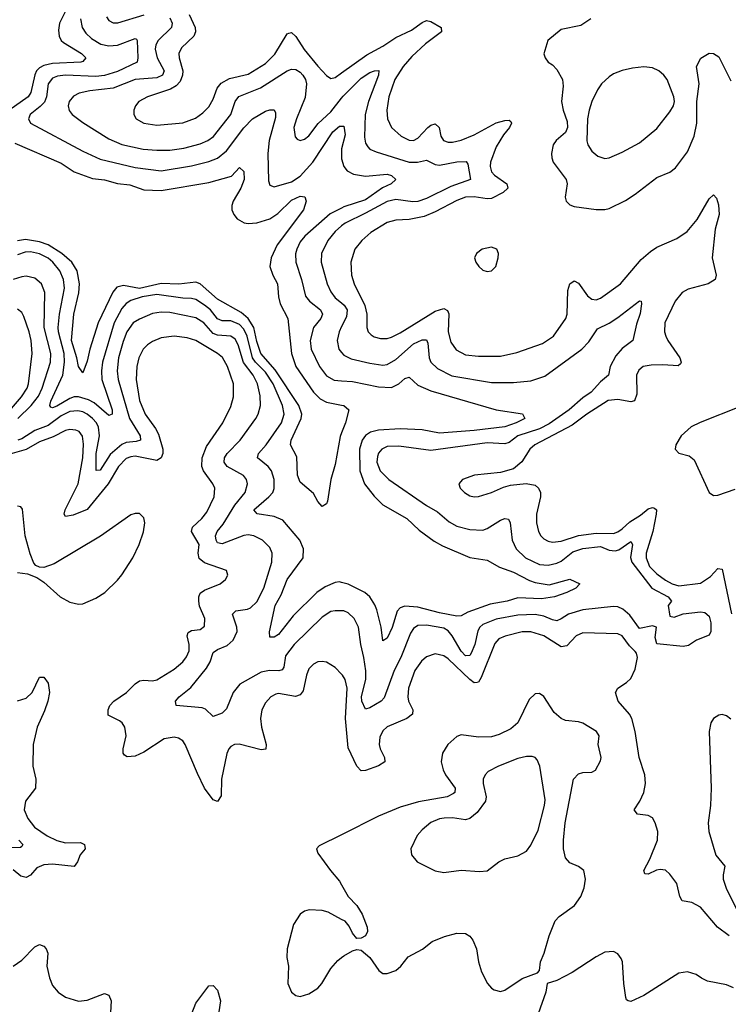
# Model space of a CAD drawing. Header units: inches. Extents: x 1954678 to 2060271, y 904822 to 1016299.
# Tile 320 of 403: x 2018520 to 2021778, y 1004215 to 1008746. Entities that reach past the tile are written whole.
import ezdxf

# ---------------------------------------------------------------- set-up
doc = ezdxf.new("R2010")
doc.units = ezdxf.units.IN
doc.header["$MEASUREMENT"] = 0
doc.layers.add('C0010', color=7, linetype='Continuous')
doc.layers.add('C0020', color=7, linetype='Continuous')

msp = doc.modelspace()

# ---------------------------------------------------------------- linework, layer by layer
at = {"layer": 'C0010', "color": 5}
for points, elevation in [([(2018741.9, 1008810), (2018702.3, 1008730), (2018697.4, 1008697.4), (2018700.7, 1008670), (2018710.1, 1008650.1), (2018720.6, 1008640.6), (2018804.5, 1008590), (2018823.5, 1008570), (2018810, 1008553.3), (2018800.7, 1008550), (2018670, 1008543.7), (2018630, 1008535.2), (2018610, 1008523.7), (2018596.9, 1008510), (2018588.6, 1008491.4), (2018571.6, 1008410), (2018558, 1008390), (2018470, 1008327.8)], 420), ([(2018799.6, 1008750), (2018807.2, 1008710), (2018823.3, 1008683.3), (2018850, 1008659), (2018893.5, 1008633.5), (2018930, 1008625.5), (2018970, 1008628), (2019050, 1008659.3), (2019056.4, 1008656.4), (2019060.2, 1008650), (2019063.4, 1008570), (2019060.2, 1008550), (2018970, 1008506.9), (2018910.3, 1008489.7), (2018870, 1008484.9), (2018730.1, 1008489.9), (2018694, 1008486), (2018670, 1008476.6), (2018651.1, 1008450), (2018643, 1008390), (2018633.2, 1008366.8), (2018613.9, 1008346.1), (2018567.3, 1008310), (2018560.2, 1008290), (2018569.2, 1008270), (2018810, 1008140.1), (2018890, 1008103.8), (2019050, 1008065.2), (2019170, 1008050.5), (2019310, 1008073.6), (2019390, 1008093), (2019430, 1008109), (2019470, 1008142.2), (2019550, 1008248.7), (2019590, 1008290.2), (2019650, 1008324.7), (2019670, 1008331), (2019690, 1008330.2), (2019696.6, 1008316.6), (2019695.9, 1008295.9), (2019666.5, 1008190), (2019660.4, 1008130), (2019664, 1008004), (2019670, 1007983.8), (2019690, 1007976.2), (2019770, 1008000.3), (2019810, 1008025.8), (2019868.1, 1008090), (2019960.2, 1008230), (2019990, 1008255.4), (2020000, 1008255.6)], 440), ([(2019210, 1008755), (2019220.6, 1008730), (2019218.4, 1008710), (2019155.8, 1008650), (2019145.7, 1008630), (2019142, 1008610), (2019151.9, 1008570), (2019184.1, 1008510), (2019175.6, 1008490), (2019150, 1008478.9), (2019050.1, 1008469.9), (2018950, 1008430.3), (2018841.8, 1008418.2), (2018792.9, 1008407.1), (2018766.9, 1008393.1), (2018747.1, 1008370), (2018742.2, 1008350), (2018747.5, 1008327.5), (2018760.2, 1008310), (2018810, 1008272.9), (2018930, 1008197.7), (2018990, 1008171.8), (2019087.7, 1008150), (2019150, 1008144.6), (2019210, 1008144.9), (2019274.2, 1008154.2), (2019350, 1008173.8), (2019384.8, 1008190), (2019411.2, 1008208.8), (2019490.4, 1008310), (2019511.1, 1008370), (2019527.5, 1008392.5), (2019627.3, 1008432.7), (2019750, 1008510.2), (2019770, 1008518), (2019790, 1008516.5), (2019810, 1008505), (2019822.3, 1008490), (2019833.8, 1008470), (2019838.2, 1008450), (2019832.8, 1008387.2), (2019792.5, 1008290), (2019780.9, 1008250), (2019786.8, 1008206.8), (2019796.1, 1008196.1), (2019810, 1008190.3), (2019830, 1008196.5), (2019850, 1008211.2), (2019891.5, 1008268.5), (2019950, 1008321.9), (2020000, 1008384.7)], 460), ([(2018919.2, 1008759.2), (2018930, 1008742), (2018950, 1008731.1), (2018971.3, 1008731.3), (2019092.2, 1008767.8)], 460), ([(2019299.4, 1008770), (2019326.6, 1008710), (2019328.1, 1008690), (2019321, 1008670), (2019264.1, 1008615.9), (2019251.5, 1008590), (2019252.5, 1008570), (2019269.2, 1008510), (2019268.8, 1008490), (2019258.1, 1008461.9), (2019238.7, 1008441.3), (2019213.7, 1008426.3), (2019106.7, 1008390), (2019067.7, 1008370), (2019051.5, 1008350), (2019044.4, 1008330), (2019044, 1008310), (2019055.3, 1008290), (2019090, 1008269.3), (2019150, 1008260.6), (2019270, 1008271.6), (2019327.5, 1008292.5), (2019362.6, 1008317.4), (2019390, 1008345.5), (2019410, 1008380.3), (2019428.1, 1008430), (2019445.7, 1008454.3), (2019484.9, 1008475.1), (2019570, 1008495.4), (2019650, 1008543.9), (2019693.6, 1008586.4), (2019750, 1008680.6), (2019756.6, 1008683.4), (2019770, 1008687.5), (2019790, 1008668.9), (2019828.2, 1008608.2), (2019890, 1008532.4), (2019930, 1008488.9), (2019950, 1008474.7), (2019970, 1008479.3), (2020000, 1008500.8)], 480), ([(2018497.4, 1008177.4), (2018710, 1008084.8), (2018770, 1008045.3), (2018855.2, 1008015.2), (2018910, 1008009.1), (2018970, 1007991.5), (2019026.3, 1007986.3), (2019090, 1007963.4), (2019170, 1007960.1), (2019390, 1007996.8), (2019493.8, 1008026.2), (2019530, 1008065.7), (2019550, 1008047.7), (2019551.7, 1008010), (2019536.8, 1007970), (2019501.4, 1007910), (2019494.8, 1007890), (2019495.9, 1007870), (2019504, 1007850), (2019520.2, 1007830), (2019551.3, 1007811.3), (2019570, 1007807.7), (2019610, 1007811.3), (2019669.8, 1007830), (2019706.4, 1007853.6), (2019770, 1007915.5), (2019810, 1007933), (2019831.2, 1007931.2), (2019837.7, 1007910), (2019825, 1007870), (2019703.1, 1007710), (2019676.4, 1007650), (2019669.4, 1007610), (2019683.3, 1007570), (2019705, 1007530), (2019709.6, 1007470), (2019718, 1007438), (2019752.8, 1007370), (2019769.1, 1007210), (2019790.1, 1007150), (2019871.4, 1007031.4), (2019900.9, 1007000.9), (2019930, 1006985), (2020000, 1006972)], 420), ([(2020000, 1008151.4), (2019999.6, 1008150), (2019999, 1008110), (2020000, 1008106.1)], 440), ([(2020000, 1007878.9), (2019947.3, 1007852.7), (2019831.3, 1007750), (2019810, 1007723.5), (2019793.9, 1007690), (2019788.4, 1007668.4), (2019788.9, 1007630), (2019816.2, 1007550), (2019833.3, 1007473.4), (2019851.7, 1007450), (2019902.4, 1007410), (2019912.8, 1007390), (2019904.6, 1007370), (2019870.5, 1007329.5), (2019855.3, 1007270), (2019860.4, 1007230), (2019898.1, 1007150), (2019930, 1007107.3), (2019966.5, 1007086.5), (2020000, 1007083.9)], 440), ([(2020000, 1007796.6), (2019970, 1007771.1), (2019937.2, 1007730), (2019907, 1007670), (2019905.9, 1007630), (2019934.1, 1007530), (2019950, 1007493.6), (2019970, 1007466.3), (2020000, 1007442.4)], 460), ([(2020000, 1006845.1), (2019992.9, 1006827.1), (2019970, 1006698), (2019950.5, 1006629.5), (2019935.3, 1006530), (2019930, 1006517.2), (2019910, 1006506), (2019890, 1006528.7), (2019870, 1006566), (2019810, 1006617.2), (2019797.3, 1006650), (2019794.2, 1006734.2), (2019764.4, 1006790), (2019768.3, 1006810), (2019814.2, 1006910), (2019816.5, 1006930), (2019802.8, 1006970), (2019694.8, 1007134.8), (2019628.9, 1007208.9), (2019610, 1007264.5), (2019595.7, 1007330), (2019570.7, 1007370.7), (2019538.1, 1007398.1), (2019430, 1007458.9), (2019350, 1007530.7), (2019330, 1007537.7), (2019251.4, 1007528.6), (2019170, 1007531.9), (2019070, 1007508.3), (2018996.9, 1007523.1), (2018965.9, 1007514.1), (2018948.6, 1007491.4), (2018881.1, 1007350), (2018841.5, 1007230), (2018830, 1007174.5), (2018810, 1007120.9), (2018790, 1007149.5), (2018783.1, 1007190), (2018758, 1007270), (2018768.1, 1007390), (2018791.7, 1007488.3), (2018795.3, 1007530), (2018784.6, 1007590), (2018760.1, 1007630), (2018712.9, 1007670), (2018650, 1007709.7), (2018610, 1007723.3), (2018546.2, 1007733.8), (2018510, 1007728.8)], 420), ([(2020000, 1006155.7), (2019990, 1006158.3), (2019970, 1006155.8), (2019924.2, 1006135.8), (2019885.8, 1006110), (2019777.6, 1006002.4), (2019710, 1005916.9), (2019690, 1005903.5), (2019670, 1005904), (2019668.4, 1005928.4), (2019695.2, 1006050), (2019721.3, 1006098.7), (2019750, 1006170.2), (2019823.1, 1006270), (2019824.4, 1006310), (2019808.2, 1006350), (2019730, 1006442.3), (2019690, 1006458.9), (2019611.9, 1006471.9), (2019595.8, 1006490), (2019666.1, 1006550), (2019684.1, 1006570), (2019690, 1006588.2), (2019689.2, 1006630), (2019677.7, 1006670), (2019661.6, 1006690), (2019613.5, 1006730), (2019617.7, 1006750), (2019653.4, 1006790), (2019724.3, 1006890), (2019735.4, 1006930), (2019727.9, 1006970), (2019685.3, 1007070), (2019650, 1007124.3), (2019603.8, 1007170), (2019590.7, 1007190), (2019566, 1007290), (2019550, 1007321.7), (2019530, 1007342.3), (2019490, 1007359.6), (2019450, 1007360.1), (2019430, 1007369), (2019397.1, 1007410), (2019370, 1007432.6), (2019330, 1007457.8), (2019310, 1007462.6), (2019270, 1007463.8), (2019150, 1007481.7), (2019082.4, 1007470), (2019030, 1007453), (2019010, 1007439.9), (2018990, 1007417.4), (2018954, 1007350), (2018900.9, 1007170), (2018895.7, 1007130), (2018897.8, 1007090), (2018944.3, 1006950), (2018944.4, 1006930), (2018930, 1006925), (2018862.4, 1006982.4), (2018835.9, 1006995.9), (2018790, 1007009.4), (2018770, 1007009.7), (2018750, 1007003.2), (2018690, 1006967.4), (2018670, 1006959.6), (2018662.2, 1006962.2), (2018657.7, 1006970), (2018662.9, 1006990), (2018717.7, 1007110), (2018726.1, 1007170), (2018724.7, 1007210), (2018698.4, 1007310), (2018696.9, 1007330), (2018702, 1007390), (2018726.2, 1007510), (2018721.7, 1007550), (2018704.7, 1007590), (2018672.3, 1007630), (2018650, 1007647.6), (2018610, 1007669), (2018570, 1007677.1), (2018544.6, 1007675.4), (2018510, 1007664.2)], 440), ([(2018511.7, 1006910), (2018571.7, 1006970), (2018606.1, 1007013.9), (2018623, 1007050), (2018661.3, 1007170), (2018662.3, 1007210), (2018632.2, 1007330), (2018635.2, 1007490), (2018620.7, 1007530), (2018590, 1007556.5), (2018550, 1007565.4), (2018530, 1007562.7), (2018490, 1007550.5)], 460), ([(2018417.3, 1006882.7), (2018528.4, 1007010), (2018554.2, 1007050), (2018560.1, 1007070), (2018576.9, 1007210), (2018571.9, 1007270), (2018563.4, 1007310), (2018539.4, 1007379.3), (2018530, 1007398), (2018510, 1007414)], 480), ([(2020000, 1006025.5), (2019970, 1006026), (2019950, 1006021.6), (2019910, 1005995.8), (2019781.5, 1005870), (2019742.4, 1005817.6), (2019734.1, 1005765.9), (2019726.3, 1005753.7), (2019711, 1005749), (2019668.8, 1005751.2), (2019630, 1005742.5), (2019532.3, 1005687.7), (2019502, 1005650), (2019470, 1005574.5), (2019450, 1005554.7), (2019410, 1005539.5), (2019373.4, 1005573.4), (2019359.5, 1005579.5), (2019239, 1005590), (2019236.9, 1005610), (2019253.5, 1005630), (2019307.1, 1005672.9), (2019379.1, 1005760.9), (2019395.4, 1005790), (2019410, 1005833.1), (2019430, 1005847.6), (2019474, 1005866), (2019500.8, 1005890), (2019519, 1005930), (2019518.4, 1005950), (2019497.8, 1006010), (2019514.1, 1006025.9), (2019566.6, 1006033.4), (2019580.4, 1006039.6), (2019610, 1006067.1), (2019643, 1006130), (2019678.9, 1006250), (2019680.2, 1006290), (2019670, 1006317.2), (2019635.6, 1006350), (2019596.9, 1006370), (2019570, 1006374.7), (2019550, 1006371.5), (2019450, 1006333.3), (2019430, 1006338), (2019422.9, 1006350), (2019419.6, 1006370), (2019428.3, 1006390), (2019456.1, 1006423.9), (2019508.3, 1006511.7), (2019555.8, 1006570), (2019566.5, 1006610), (2019563.2, 1006630), (2019548.4, 1006648.4), (2019473.8, 1006690), (2019460.2, 1006710), (2019461.2, 1006730), (2019474.4, 1006750), (2019532.9, 1006810), (2019604.9, 1006910), (2019616.5, 1006930), (2019627.1, 1006970), (2019626, 1007014), (2019613.2, 1007070), (2019593.2, 1007110), (2019548.5, 1007168.5), (2019524.1, 1007250), (2019510, 1007275.8), (2019489.9, 1007289.9), (2019430, 1007293.9), (2019410, 1007301), (2019365.9, 1007350), (2019330, 1007374.4), (2019210, 1007397.5), (2019170, 1007400.1), (2019130, 1007393.1), (2019070, 1007368.3), (2019040.8, 1007350), (2019012.8, 1007310), (2018995.3, 1007264.7), (2018973.7, 1007190), (2018967.2, 1007130), (2018972.9, 1007090), (2019024.3, 1006910), (2019073.9, 1006830), (2019074.7, 1006810), (2019055.9, 1006804.1), (2019010, 1006800.4), (2018988.7, 1006791.3), (2018935.7, 1006744.3), (2018890, 1006672.9), (2018871.8, 1006671.8), (2018871.5, 1006750), (2018886.8, 1006830), (2018882.8, 1006870), (2018872.7, 1006890), (2018854.9, 1006910), (2018830, 1006931.1), (2018810, 1006940.9), (2018786.4, 1006946.4), (2018750, 1006942.5), (2018710, 1006922.1), (2018650, 1006878.8), (2018590, 1006854.9), (2018530, 1006816.7), (2018510.4, 1006810.4)], 460), ([(2020000, 1007333.4), (2019988.4, 1007310), (2019978.9, 1007270), (2019987.2, 1007230), (2020000, 1007214.1)], 460), ([(2020000, 1005734.1), (2019970, 1005764.7), (2019930, 1005789.7), (2019910, 1005792.8), (2019890, 1005791.1), (2019870, 1005780.4), (2019850, 1005758), (2019839, 1005730), (2019823, 1005657), (2019810, 1005638.5), (2019788.2, 1005631.8), (2019710, 1005644.2), (2019698.1, 1005641.9), (2019674.6, 1005630), (2019650, 1005602), (2019633.4, 1005570), (2019627.5, 1005530), (2019632.1, 1005490), (2019653.4, 1005410), (2019651.9, 1005388.1), (2019630, 1005385.9), (2019528.8, 1005411.2), (2019508.2, 1005410), (2019490, 1005400.9), (2019480.7, 1005390), (2019471.9, 1005368.1), (2019448.1, 1005250), (2019445.9, 1005174.1), (2019430, 1005147.2), (2019410, 1005155.8), (2019369.9, 1005210), (2019336.8, 1005276.8), (2019281.2, 1005410), (2019270, 1005426.9), (2019250, 1005439.8), (2019230, 1005444.4), (2019184.2, 1005435.9), (2019090, 1005375.2), (2019050, 1005356.5), (2019013.2, 1005353.2), (2019001.4, 1005361.4), (2018996, 1005370), (2018995.3, 1005390), (2019008.9, 1005450), (2019003.5, 1005490), (2018991, 1005510), (2018979.1, 1005519.1), (2018925.9, 1005545.9), (2018925.8, 1005570), (2018934.8, 1005590), (2018952.3, 1005610), (2019010.9, 1005649.1), (2019050, 1005689.1), (2019070, 1005702.8), (2019090, 1005706), (2019130, 1005702.6), (2019150, 1005708.4), (2019230, 1005757.5), (2019270, 1005791.3), (2019287.1, 1005812.9), (2019298.8, 1005841.2), (2019298.6, 1005870), (2019289.9, 1005910), (2019295.1, 1005924.9), (2019310, 1005935), (2019350, 1005939), (2019370, 1005954.8), (2019370.6, 1005990), (2019347, 1006047), (2019342.7, 1006070), (2019343.2, 1006090), (2019350, 1006106.3), (2019370, 1006120.1), (2019441.3, 1006150), (2019466, 1006170), (2019476.9, 1006190), (2019470.8, 1006210.8), (2019370, 1006246.5), (2019345.7, 1006265.7), (2019340.3, 1006290), (2019345.2, 1006330), (2019310.4, 1006390), (2019314.5, 1006410), (2019357.5, 1006450), (2019380.4, 1006479.6), (2019414.5, 1006550), (2019417, 1006590), (2019407.8, 1006610), (2019364.5, 1006670), (2019357.6, 1006690), (2019358.8, 1006730), (2019379.1, 1006780.9), (2019453.6, 1006890), (2019490, 1006965.3), (2019503.4, 1007010), (2019503.4, 1007070), (2019475.8, 1007150), (2019451.9, 1007191.9), (2019429.8, 1007210), (2019330, 1007268.7), (2019290, 1007281.4), (2019230, 1007288.6), (2019170, 1007281.3), (2019130, 1007265.2), (2019107.1, 1007250), (2019087.6, 1007230), (2019067, 1007190), (2019059, 1007150), (2019055.9, 1007090), (2019070, 1006994), (2019096.4, 1006930), (2019144.4, 1006864.4), (2019157.8, 1006837.8), (2019177.4, 1006770), (2019177.3, 1006750), (2019170.8, 1006729.2), (2019150, 1006717.4), (2019050, 1006736.4), (2019030, 1006734.8), (2019010, 1006727), (2018973.6, 1006690), (2018927.2, 1006610), (2018830, 1006491.3), (2018765.6, 1006465.6), (2018730, 1006459.3), (2018723.8, 1006470), (2018728.3, 1006490), (2018787.8, 1006610), (2018810.2, 1006730), (2018812.5, 1006792.5), (2018808.5, 1006828.5), (2018793, 1006850), (2018777.1, 1006857.1), (2018750, 1006859.7), (2018730, 1006854.5), (2018673.8, 1006826.2), (2018610, 1006802.7), (2018550, 1006767.8), (2018474.2, 1006745.8)], 480), ([(2018510, 1006201.3), (2018555.9, 1006195.9), (2018598.9, 1006178.9), (2018630, 1006158), (2018705.3, 1006090), (2018750, 1006064.7), (2018790, 1006056.1), (2018810, 1006058), (2018870, 1006083.2), (2018911.2, 1006110), (2018970, 1006166.3), (2018990, 1006190.3), (2019040.3, 1006270), (2019068.7, 1006330), (2019089.6, 1006389.6), (2019095.4, 1006430), (2019090, 1006453.2), (2019070, 1006473), (2019050, 1006473.7), (2019030, 1006467.2), (2018891.5, 1006368.5), (2018678.1, 1006241.9), (2018630, 1006224.7), (2018610, 1006226), (2018594.4, 1006234.4), (2018585.4, 1006245.4), (2018567.4, 1006287.4), (2018545.6, 1006370), (2018532.9, 1006492.9), (2018524.5, 1006504.5), (2018510, 1006507.3)], 520), ([(2018510, 1005610.8), (2018550, 1005622.8), (2018576.3, 1005650), (2018610, 1005719.6), (2018630, 1005720.3), (2018650, 1005692.4), (2018656.5, 1005650), (2018649.7, 1005610), (2018634.5, 1005565.5), (2018599.6, 1005490), (2018581.4, 1005410), (2018579.8, 1005310), (2018593.6, 1005250), (2018593.1, 1005210), (2018546.4, 1005150), (2018539.6, 1005110), (2018556.5, 1005070), (2018587.2, 1005030), (2018646.7, 1004990), (2018690, 1004968.8), (2018730, 1004958), (2018799.3, 1004959.3), (2018817.5, 1004950), (2018821.2, 1004930), (2018797.8, 1004902.2), (2018785.7, 1004870), (2018770, 1004849.2), (2018670, 1004859.5), (2018630, 1004856.4), (2018598.1, 1004841.9), (2018570, 1004809.1), (2018550, 1004797.4), (2018524.3, 1004804.3), (2018490, 1004832.8)], 480), ([(2020000, 1004994.8), (2019896.8, 1004943.2), (2019884.7, 1004930), (2019890.8, 1004910), (2019948.2, 1004830), (2019990, 1004781.6), (2020000, 1004763.8)], 520), ([(2018516.3, 1004970), (2018534.3, 1004950), (2018530, 1004940.9), (2018523.7, 1004936.3), (2018464.9, 1004935.1)], 460), ([(2020000, 1004605.4), (2019938, 1004638), (2019910, 1004646.4), (2019851.3, 1004648.7), (2019830, 1004643.1), (2019808.8, 1004630), (2019778.2, 1004581.8), (2019749, 1004470), (2019747.4, 1004430), (2019755.6, 1004390), (2019753.1, 1004310), (2019770, 1004270.6), (2019790, 1004255.8), (2019810, 1004250.3), (2019850, 1004263.2), (2019890, 1004289.1), (2019909.8, 1004310), (2019950, 1004379.5), (2019983.2, 1004416.8), (2020000, 1004430.1)], 520), ([(2018490, 1004390.3), (2018530, 1004418), (2018590, 1004479.2), (2018610, 1004489.2), (2018630, 1004482.4), (2018640.7, 1004470), (2018648.5, 1004450), (2018644.6, 1004390), (2018656.1, 1004336.1), (2018670, 1004301.6), (2018696.4, 1004270), (2018730, 1004247.4), (2018790, 1004229.3), (2018830, 1004233), (2018910, 1004263.9), (2018930, 1004257.1), (2018940.9, 1004230), (2018935.5, 1004150)], 480), ([(2019290, 1004117.8), (2019330, 1004219.1), (2019390, 1004300.3), (2019410, 1004301.6), (2019430, 1004279.1), (2019443.5, 1004230), (2019430.7, 1004150)], 480)]:
    msp.add_lwpolyline(points, dxfattribs=dict(at, elevation=elevation))
at = {"layer": 'C0020', "color": 5}
for points, elevation in [([(2020000, 1008500.8), (2020115.9, 1008584.1), (2020190, 1008624.3), (2020250, 1008663.2), (2020321.8, 1008698.2), (2020370, 1008733.6), (2020390, 1008742), (2020410, 1008738), (2020457.3, 1008710), (2020458.6, 1008690), (2020385.4, 1008634.6), (2020322.9, 1008577.1), (2020282.6, 1008530), (2020245.4, 1008470), (2020216.9, 1008390), (2020207.5, 1008330), (2020211.5, 1008290), (2020230, 1008249.2), (2020273.6, 1008210), (2020310, 1008192.1), (2020330, 1008190.1), (2020350, 1008200.5), (2020396.8, 1008250), (2020410, 1008259.8), (2020430, 1008265.8), (2020448.2, 1008250), (2020455.9, 1008210), (2020468.6, 1008190), (2020490, 1008182), (2020510, 1008181.8), (2020550, 1008191.1), (2020610, 1008216.2), (2020710, 1008271), (2020750, 1008281.9), (2020770, 1008282.7), (2020778, 1008278), (2020781.3, 1008270), (2020771.3, 1008250), (2020743.8, 1008216.2), (2020710, 1008160.6), (2020684.7, 1008090), (2020683.1, 1008070), (2020690, 1008045.4), (2020703.5, 1008030), (2020760.2, 1007990), (2020764.7, 1007970), (2020743.5, 1007950), (2020690, 1007923.3), (2020670, 1007922), (2020610, 1007931.2), (2020570, 1007928.4), (2020530, 1007914.1), (2020430, 1007861.7), (2020379.4, 1007840.6), (2020310, 1007825.7), (2020250, 1007823.4), (2020210, 1007812.7), (2020134, 1007766), (2020093, 1007730), (2020061.1, 1007690), (2020042.5, 1007630), (2020045.1, 1007570), (2020057, 1007530), (2020106.9, 1007430), (2020115.8, 1007390), (2020116, 1007330), (2020121.8, 1007310), (2020135.4, 1007295.4), (2020150, 1007286.2), (2020178.7, 1007278.7), (2020210, 1007278.9), (2020230, 1007284.1), (2020270, 1007304.2), (2020430, 1007404.1), (2020470, 1007416.1), (2020487.3, 1007407.3), (2020492.8, 1007392.8), (2020490.6, 1007310), (2020501.6, 1007261.6), (2020527, 1007227), (2020570, 1007204.1), (2020630, 1007197), (2020730, 1007196.6), (2020806.5, 1007213.5), (2020924.2, 1007255.8), (2020974.2, 1007290), (2021031.3, 1007370), (2021036.9, 1007390), (2021040.2, 1007499.8), (2021050, 1007530.2), (2021070, 1007544), (2021090, 1007533.8), (2021130, 1007475.4), (2021150, 1007460.1), (2021170, 1007457), (2021190, 1007464.1), (2021282.5, 1007530), (2021377.1, 1007642.9), (2021420.6, 1007679.4), (2021450, 1007698.9), (2021540.9, 1007739.1), (2021589.5, 1007770.5), (2021634.3, 1007825.7), (2021690, 1007921.3), (2021710, 1007940.5), (2021724.2, 1007924.2), (2021733, 1007893), (2021735.6, 1007850), (2021717.6, 1007782.4), (2021704.2, 1007650), (2021722.3, 1007570), (2021717.7, 1007550), (2021686, 1007530), (2021593.8, 1007506.2), (2021565.4, 1007490), (2021533.9, 1007450), (2021486.9, 1007350), (2021485.3, 1007310), (2021490.8, 1007290), (2021499.8, 1007270), (2021555.1, 1007190), (2021561.3, 1007170), (2021558.7, 1007161.3), (2021547.3, 1007152.7), (2021477.6, 1007157.6), (2021423.5, 1007156.5), (2021387, 1007150), (2021366.6, 1007133.4), (2021356, 1007110), (2021357.4, 1007022.6), (2021347.6, 1006992.4), (2021330, 1006987.3), (2021270, 1006997.7), (2021226.4, 1006993.6), (2021127.8, 1006930), (2021060.3, 1006879.7), (2020887.8, 1006790), (2020866, 1006770), (2020828.7, 1006711.3), (2020790, 1006678.7), (2020730, 1006662), (2020611.3, 1006650), (2020556, 1006630), (2020538.8, 1006610), (2020545.5, 1006590), (2020565.5, 1006570), (2020590, 1006554.4), (2020610, 1006550.4), (2020630, 1006552.2), (2020689, 1006570), (2020744.9, 1006595.1), (2020777.1, 1006602.9), (2020849, 1006611), (2020890, 1006604), (2020905.8, 1006590), (2020914.7, 1006570), (2020914.7, 1006550), (2020896.3, 1006470), (2020896.6, 1006430), (2020905.2, 1006390), (2020916.5, 1006370), (2020930, 1006357.2), (2020950, 1006345.7), (2020970, 1006341.5), (2021010, 1006346.4), (2021090, 1006372.6), (2021170, 1006383.4), (2021250, 1006381.5), (2021270, 1006388.7), (2021290, 1006402.8), (2021325.5, 1006434.5), (2021374.4, 1006465.6), (2021410, 1006495.5), (2021430, 1006501.2), (2021438.4, 1006498.4), (2021447.6, 1006490), (2021446.7, 1006470), (2021430.7, 1006390), (2021400.5, 1006290), (2021399.9, 1006270), (2021416.6, 1006230), (2021450, 1006196), (2021490, 1006167), (2021519.7, 1006150), (2021550, 1006140.3), (2021650, 1006152.6), (2021696.5, 1006183.5), (2021730, 1006220.9), (2021750, 1006216.4), (2021792.2, 1006012.2)], 480), ([(2021146, 1008750), (2021100.4, 1008719.6), (2021010, 1008700.9), (2020947.7, 1008650), (2020930.7, 1008589.3), (2020935.5, 1008570), (2020950.4, 1008550), (2020970, 1008537.4), (2020990, 1008516.5), (2021016.4, 1008470), (2021019.4, 1008440.6), (2021011.4, 1008368.6), (2021018.3, 1008330), (2021036.5, 1008276.5), (2021038.7, 1008250), (2021030, 1008225.9), (2020986.5, 1008190), (2020972.6, 1008170), (2020965, 1008130), (2020966.4, 1008110), (2020973.2, 1008090), (2021032.1, 1008010), (2021037, 1007990), (2021028.4, 1007928.4), (2021033.4, 1007910), (2021050, 1007893.4), (2021070, 1007886.2), (2021170, 1007871.9), (2021210, 1007871.9), (2021230, 1007876.5), (2021306, 1007914), (2021350, 1007942.8), (2021450, 1008020.3), (2021510, 1008044.2), (2021536, 1008064), (2021590, 1008138), (2021620.9, 1008210), (2021634.2, 1008270), (2021633.5, 1008370), (2021644.3, 1008450), (2021632.6, 1008530), (2021651.2, 1008568.8), (2021690, 1008592.2), (2021710, 1008590.2), (2021735.1, 1008575.1), (2021790, 1008464.9)], 520), ([(2020000, 1008384.7), (2020006.8, 1008393.2), (2020090, 1008476.4), (2020130, 1008502.5), (2020150.9, 1008510.9), (2020171.6, 1008511.6), (2020170.1, 1008490), (2020123.2, 1008370), (2020108.1, 1008310), (2020105.5, 1008205.5), (2020110, 1008177.1), (2020120.2, 1008160.2), (2020130.1, 1008150.1), (2020158.2, 1008138.2), (2020310, 1008090.6), (2020349.5, 1008090.5), (2020390, 1008099.8), (2020430, 1008079.5), (2020450, 1008075.9), (2020530, 1008091), (2020572.7, 1008092.7), (2020581, 1008081), (2020592, 1008010), (2020501.9, 1007978.1), (2020390, 1007923.4), (2020350.6, 1007909.4), (2020328.2, 1007908.2), (2020250, 1007918.5), (2020210, 1007909.1), (2020110, 1007854.7), (2020015.8, 1007810), (2020000, 1007796.6)], 460), ([(2020000, 1008255.6), (2020010, 1008255.8), (2020016.1, 1008216.1), (2020000, 1008151.4)], 440), ([(2020000, 1008106.1), (2020009.7, 1008069.7), (2020025.6, 1008050), (2020054.4, 1008034.4), (2020110, 1008025.1), (2020210, 1008034.4), (2020230, 1008029), (2020249, 1008010), (2020227.6, 1007990), (2020188.1, 1007971.9), (2020110, 1007916.9), (2020010, 1007883.9), (2020000, 1007878.9)], 440), ([(2020000, 1007214.1), (2020010, 1007201.6), (2020044.4, 1007184.4), (2020130, 1007164.8), (2020190, 1007156.1), (2020210, 1007158.4), (2020250, 1007181.8), (2020330, 1007253.6), (2020370, 1007272.7), (2020390, 1007271.8), (2020396.7, 1007256.7), (2020402.7, 1007190), (2020410.2, 1007170), (2020440.4, 1007140.4), (2020507.3, 1007107.3), (2020690, 1007076.8), (2020790, 1007075.5), (2020870, 1007083.9), (2020934.1, 1007105.9), (2021105, 1007230), (2021137.3, 1007262.7), (2021177.1, 1007322.9), (2021230, 1007348.9), (2021270, 1007374.7), (2021370, 1007452.7), (2021378, 1007450), (2021378.8, 1007438.8), (2021373.3, 1007393.3), (2021356, 1007344), (2021339.6, 1007270), (2021290, 1007232.2), (2021261.6, 1007198.4), (2021235.4, 1007150), (2021227.6, 1007110), (2021190, 1007079.5), (2021148.3, 1007031.7), (2021110, 1007005.6), (2021047, 1006950), (2020953.9, 1006886.1), (2020910, 1006862.9), (2020810, 1006830.5), (2020770, 1006800.6), (2020750, 1006794.3), (2020670, 1006798.2), (2020410, 1006762.5), (2020263.1, 1006783.1), (2020210, 1006782), (2020185, 1006770), (2020170, 1006750.9), (2020164.8, 1006735.2), (2020162.3, 1006710), (2020177.6, 1006670), (2020216.5, 1006630), (2020390, 1006509.5), (2020441.6, 1006481.6), (2020494.2, 1006434.2), (2020530, 1006414.8), (2020590, 1006399.3), (2020650, 1006397.2), (2020670, 1006403.6), (2020730, 1006442.3), (2020750, 1006450.2), (2020767.1, 1006447.1), (2020775.5, 1006430), (2020783.9, 1006350), (2020802.6, 1006310), (2020846.2, 1006270), (2020910, 1006238.1), (2020950, 1006235.6), (2020990, 1006245), (2021010, 1006253.9), (2021063.9, 1006296.1), (2021110, 1006312.5), (2021190, 1006320.9), (2021230, 1006303.9), (2021258.7, 1006301.3), (2021274.1, 1006305.9), (2021330, 1006344.4), (2021338.1, 1006330), (2021328.6, 1006271.4), (2021334.3, 1006250), (2021426.6, 1006130), (2021502.2, 1006090), (2021516.9, 1006070), (2021502.2, 1006050), (2021510, 1006000.8), (2021530, 1005996.9), (2021570, 1006011.5), (2021650, 1006020.2), (2021670, 1006018.4), (2021690, 1006000.6), (2021698, 1005970), (2021697.8, 1005930), (2021690, 1005914), (2021632.7, 1005890), (2021594.7, 1005865.3), (2021570, 1005861.7), (2021450, 1005873.3), (2021441.9, 1005901.9), (2021447.6, 1005950), (2021430, 1005955.7), (2021370, 1005943.5), (2021325.8, 1006005.8), (2021293.2, 1006033.2), (2021270, 1006043.7), (2021250, 1006045.4), (2021110, 1006029.9), (2021042.7, 1006010), (2021010, 1005987.8), (2020990, 1005979.9), (2020970, 1005983.4), (2020930, 1006000.3), (2020890, 1006008.5), (2020810, 1006006.1), (2020710, 1005987.6), (2020650, 1005963.1), (2020635.1, 1005950), (2020626.5, 1005933.5), (2020612.9, 1005870), (2020596.4, 1005830), (2020590, 1005820.2), (2020570, 1005819), (2020550, 1005839), (2020509, 1005910), (2020490, 1005933.2), (2020470, 1005946.2), (2020390, 1005960.1), (2020350, 1005957.2), (2020330, 1005944.1), (2020316.8, 1005923.2), (2020271.6, 1005810), (2020241.5, 1005750), (2020195.7, 1005624.3), (2020181.3, 1005610), (2020130, 1005579.3), (2020110, 1005572.8), (2020093.4, 1005610), (2020091.1, 1005631.1), (2020111, 1005710), (2020111.3, 1005748.7), (2020102.7, 1005810), (2020087.7, 1005870), (2020077.3, 1005950), (2020057.6, 1005990), (2020030, 1006016.8), (2020010, 1006025.3), (2020000, 1006025.5)], 460), ([(2020000, 1007442.4), (2020012.5, 1007432.5), (2020025.6, 1007410), (2020022.1, 1007377.9), (2020000, 1007333.4)], 460), ([(2020000, 1007083.9), (2020050, 1007080.1), (2020170, 1007055.8), (2020230, 1007053.8), (2020263.9, 1007070), (2020290, 1007095.2), (2020310, 1007100.2), (2020350, 1007064.4), (2020410, 1007037.1), (2020710.1, 1006950.1), (2020831.7, 1006931.7), (2020842.4, 1006910), (2020802.3, 1006890), (2020750, 1006872.2), (2020610, 1006855.5), (2020450, 1006843.6), (2020370, 1006857.9), (2020270, 1006863), (2020170, 1006856), (2020133, 1006847), (2020110, 1006831.8), (2020094.5, 1006810), (2020082.7, 1006770), (2020083.8, 1006670), (2020105.3, 1006610), (2020150, 1006552.4), (2020190, 1006513.2), (2020300.2, 1006450), (2020356.7, 1006396.7), (2020425.7, 1006345.7), (2020464.2, 1006324.2), (2020590, 1006270.2), (2020670, 1006258.8), (2020726.6, 1006226.6), (2020790, 1006204), (2020864.3, 1006164.3), (2020890, 1006155.1), (2020954.7, 1006145.3), (2021050, 1006170.3), (2021094.8, 1006150), (2021077.3, 1006130), (2021036.3, 1006110), (2020979.1, 1006090), (2020919.6, 1006080.4), (2020810, 1006084.6), (2020762, 1006070), (2020683.4, 1006056.6), (2020580.7, 1006019.3), (2020550, 1006001.8), (2020530, 1006001), (2020450, 1006016.1), (2020350, 1006042.7), (2020290, 1006046.5), (2020270, 1006038.5), (2020255.7, 1006024.3), (2020232, 1005948), (2020210, 1005899.7), (2020190, 1005887), (2020182.1, 1005950), (2020161.3, 1006030), (2020153, 1006053), (2020130.4, 1006090), (2020106.9, 1006110), (2020030, 1006147.7), (2020000, 1006155.7)], 440), ([(2020000, 1006972), (2020010.6, 1006970), (2020033, 1006950), (2020017.6, 1006890), (2020000, 1006845.1)], 420), ([(2021833.8, 1006966.2), (2021648.2, 1006891.8), (2021608.2, 1006871.8), (2021561.1, 1006830), (2021537, 1006790), (2021534.4, 1006770), (2021551.5, 1006751.5), (2021598.4, 1006738.4), (2021620.9, 1006720.9), (2021690, 1006570.4), (2021710, 1006556), (2021730, 1006557.6), (2021810, 1006584.6)], 520), ([(2021782.7, 1004530), (2021729.3, 1004570), (2021650, 1004661.2), (2021610, 1004683.4), (2021566, 1004690), (2021555.5, 1004710), (2021541, 1004770), (2021510, 1004813.5), (2021490, 1004832.2), (2021464.5, 1004835.5), (2021447.8, 1004832.2), (2021410, 1004813.5), (2021394.5, 1004814.5), (2021389.8, 1004830), (2021418.1, 1004881.9), (2021453.3, 1004970), (2021454.1, 1005010), (2021442.3, 1005050), (2021430, 1005073.3), (2021410, 1005083.4), (2021360.5, 1005090), (2021345.6, 1005110), (2021371.2, 1005148.8), (2021389.5, 1005190), (2021397.5, 1005230), (2021394.3, 1005270), (2021368.8, 1005350), (2021350.2, 1005470.2), (2021334.1, 1005530), (2021323.8, 1005550), (2021272.3, 1005610), (2021258.9, 1005650), (2021270.6, 1005669.4), (2021310, 1005694.9), (2021330, 1005714), (2021350, 1005756.3), (2021360.6, 1005810), (2021356.8, 1005830), (2021350, 1005838.9), (2021323.6, 1005863.6), (2021290, 1005909.8), (2021270, 1005919.2), (2021110, 1005923.8), (2021078.4, 1005910), (2021035.7, 1005864.3), (2021010, 1005860.2), (2020930, 1005910.8), (2020870, 1005929.4), (2020830, 1005928.4), (2020751.4, 1005908.6), (2020723.7, 1005896.3), (2020704.6, 1005875.4), (2020641.1, 1005718.9), (2020630, 1005697.8), (2020623.9, 1005696.1), (2020610, 1005694.7), (2020590, 1005709.9), (2020490, 1005804.9), (2020470, 1005818), (2020430, 1005828.2), (2020390, 1005813.3), (2020366.7, 1005793.3), (2020337, 1005750), (2020307.9, 1005670), (2020304.4, 1005630), (2020308.3, 1005610), (2020327.1, 1005570), (2020325.5, 1005550), (2020299.7, 1005530), (2020208.9, 1005491.1), (2020190, 1005472.7), (2020176, 1005444), (2020172.2, 1005410), (2020176.9, 1005390), (2020196.8, 1005350), (2020198.5, 1005330), (2020170, 1005311.9), (2020110, 1005290.6), (2020090, 1005288.9), (2020070, 1005310.8), (2020030, 1005394.7), (2020018.3, 1005530), (2020024.9, 1005670), (2020016.2, 1005710), (2020004, 1005730), (2020000, 1005734.1)], 480), ([(2020000, 1004430.1), (2020010, 1004438), (2020050, 1004460.4), (2020070, 1004466.4), (2020090, 1004463), (2020130.2, 1004430.2), (2020170.6, 1004370), (2020190, 1004356.4), (2020210, 1004355.8), (2020250, 1004370.4), (2020271.6, 1004390), (2020306.5, 1004433.5), (2020372.4, 1004467.6), (2020416.8, 1004503.2), (2020472.8, 1004527.2), (2020530, 1004542.4), (2020570, 1004540.2), (2020590, 1004527.4), (2020603.6, 1004510), (2020620.8, 1004470), (2020629.3, 1004409.3), (2020643.9, 1004363.9), (2020670.5, 1004310), (2020688.7, 1004288.7), (2020701.7, 1004281.7), (2020730, 1004273), (2020750, 1004279.3), (2020830, 1004333.4), (2020901.2, 1004358.8), (2020909.5, 1004370.5), (2020915.1, 1004410), (2020931.8, 1004450), (2020954.4, 1004530), (2020981.8, 1004598.2), (2021000.8, 1004619.2), (2021071.5, 1004670), (2021100.2, 1004710), (2021115.4, 1004750), (2021122, 1004790), (2021113.3, 1004830), (2021090, 1004848.3), (2021050, 1004865), (2021030, 1004888.4), (2021020.4, 1004930), (2021020.5, 1004970), (2021028.7, 1005050), (2021066.9, 1005250), (2021090, 1005275), (2021110, 1005280.9), (2021150, 1005283.5), (2021167.5, 1005292.5), (2021190, 1005335.5), (2021194, 1005350), (2021180.4, 1005410), (2021184.5, 1005450), (2021172.7, 1005470), (2021110, 1005508.4), (2021090, 1005515), (2021030, 1005521.4), (2021010, 1005529.2), (2020977.6, 1005557.6), (2020930, 1005631.2), (2020910, 1005645.4), (2020890, 1005643.5), (2020862.6, 1005617.4), (2020810.8, 1005510), (2020778.1, 1005481.9), (2020724.2, 1005455.8), (2020690, 1005444.9), (2020630, 1005443.4), (2020550, 1005454.5), (2020530, 1005447.6), (2020488.4, 1005410), (2020463.8, 1005370), (2020458.5, 1005330), (2020466.9, 1005293.1), (2020477.5, 1005270), (2020521.9, 1005210), (2020521, 1005190), (2020515.3, 1005184.7), (2020485.3, 1005170), (2020353.1, 1005146.9), (2020270, 1005121.6), (2020170, 1005079.8), (2020000, 1004994.8)], 520), ([(2021790, 1005527.5), (2021770, 1005542), (2021750, 1005547.8), (2021734.2, 1005545.8), (2021710, 1005530.5), (2021698.2, 1005510), (2021689.6, 1005470), (2021699.3, 1005210), (2021696.3, 1005130), (2021684.9, 1005050), (2021688.4, 1005010), (2021721.6, 1004901.6), (2021762, 1004850), (2021754, 1004810), (2021754.7, 1004790), (2021768.8, 1004748.8), (2021837.1, 1004610)], 480), ([(2020000, 1004763.8), (2020030, 1004710.5), (2020070.4, 1004670), (2020094.9, 1004630), (2020118, 1004570), (2020119.1, 1004550), (2020110, 1004529.2), (2020090, 1004519.3), (2020070, 1004517.2), (2020050, 1004541.2), (2020034.9, 1004574.9), (2020016.6, 1004596.6), (2020000, 1004605.4)], 520), ([(2021801.6, 1004290), (2021770, 1004304.7), (2021681.8, 1004321.8), (2021654.3, 1004334.3), (2021630, 1004352.2), (2021590, 1004364), (2021550, 1004358.3), (2021390, 1004255.1), (2021330, 1004227.3), (2021318, 1004230), (2021310, 1004235.3), (2021306.6, 1004246.6), (2021297.2, 1004310), (2021291, 1004410), (2021284.9, 1004424.9), (2021270, 1004447), (2021250, 1004457.6), (2021210, 1004454.3), (2021170, 1004433.7), (2021059.8, 1004360.2), (2020990, 1004323.5), (2020946, 1004310), (2020939.1, 1004270), (2020903.8, 1004170)], 520)]:
    msp.add_lwpolyline(points, dxfattribs=dict(at, elevation=elevation))
for points, elevation in [([(2021390, 1008528.4), (2021337.2, 1008522.8), (2021290, 1008511.6), (2021250, 1008496.2), (2021230, 1008482.4), (2021194.9, 1008450), (2021176.3, 1008423.7), (2021150.2, 1008370), (2021137.8, 1008330), (2021130.8, 1008289.2), (2021127.8, 1008187.8), (2021131.6, 1008170), (2021150, 1008140.4), (2021178.2, 1008118.2), (2021210, 1008107.6), (2021230, 1008110.3), (2021290, 1008136), (2021370, 1008179.6), (2021450, 1008245.3), (2021510, 1008321.3), (2021526.2, 1008350), (2021530.6, 1008370), (2021527.6, 1008390), (2021497.4, 1008470), (2021482.4, 1008490), (2021459.1, 1008510), (2021430, 1008524.2)], 540), ([(2020690, 1007699.5), (2020646.8, 1007690), (2020620.5, 1007670), (2020610.5, 1007650), (2020617.1, 1007630), (2020630.6, 1007610), (2020650, 1007593), (2020670, 1007587), (2020690, 1007590.5), (2020709.5, 1007610), (2020720.7, 1007650), (2020720.9, 1007670), (2020713.2, 1007690)], 520), ([(2020875.6, 1005355.6), (2020850, 1005355.6), (2020810, 1005345.6), (2020721.6, 1005310), (2020674.2, 1005285.8), (2020659.6, 1005270), (2020650.2, 1005250), (2020650.2, 1005230), (2020664.9, 1005170), (2020662.4, 1005150), (2020623.1, 1005096.9), (2020590, 1005069.7), (2020570, 1005063.9), (2020510, 1005072.7), (2020471.9, 1005071.9), (2020450, 1005068), (2020410, 1005051.6), (2020370, 1005017.2), (2020348.1, 1004991.9), (2020318.7, 1004930), (2020321.7, 1004901.7), (2020347.7, 1004870), (2020430, 1004828.9), (2020470, 1004821.5), (2020550, 1004831.3), (2020634.5, 1004825.5), (2020670, 1004828.4), (2020723.7, 1004870), (2020750, 1004884.4), (2020810, 1004898), (2020850, 1004919.1), (2020870, 1004947.3), (2020904.5, 1005015.5), (2020933.3, 1005130), (2020935.4, 1005155.4), (2020911, 1005311), (2020899.2, 1005339.2), (2020889.7, 1005349.7)], 540)]:
    msp.add_lwpolyline(points, close=True, dxfattribs=dict(at, elevation=elevation))

doc.saveas('drawing.dxf')
